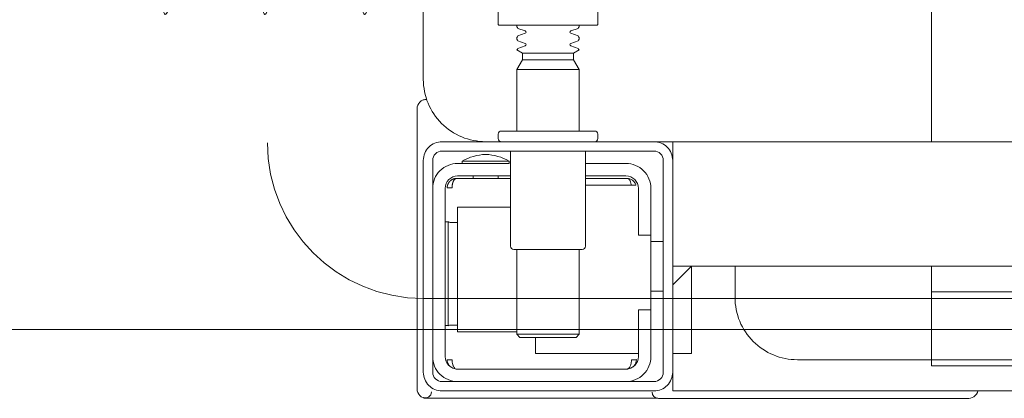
# Model space of a CAD drawing. Header units: millimetres. Extents: x 23192 to 177760, y -399809 to -79279.
# Tile 652 of 656: x 74487.95 to 74503.74, y -195444.69 to -195438.61. Entities that reach past the tile are written whole.
import ezdxf

# ---------------------------------------------------------------- set-up
doc = ezdxf.new("R2010")
doc.units = ezdxf.units.MM
doc.linetypes.add('CARKOVANA', pattern=[7.5, 5, -2.5])
doc.linetypes.add('HIDDEN2', pattern=[4.7625, 3.175, -1.5875])
doc.layers.get('0').update_dxf_attribs({"lineweight": 0})
doc.layers.add('!! 1_Wyburzenia', color=252, linetype='CARKOVANA', lineweight=13, true_color=0x696969)
doc.layers.add('!! 2 ZABUDOWA GK-MDF', color=54, linetype='Continuous', lineweight=13)
doc.layers.add('!!_@ wypos sanit nd', color=7, linetype='Continuous', lineweight=0, plot=False)

# ---------------------------------------------------------------- blocks, each defined once
blk = doc.blocks.new('A$Cff2eaf8b')
for points in [[(-0.188, 0.06265), (-0.188, -0.01362, 0.414214), (-0.1878, -0.01382), (-0.17545, -0.01382), (-0.1722, -0.01382, 0.414214), (-0.172, -0.01362), (-0.172, -0.00982)], [(-0.15993, -0.0325), (-0.17249, -0.0325, 0.405519), (-0.172, -0.032), (-0.172, -0.0313, 0.414214), (-0.1725, -0.0308), (-0.1875, -0.0308, 0.414214), (-0.188, -0.0313), (-0.188, -0.032, 0.405519), (-0.18751, -0.0325), (-0.19, -0.0325, -0.414214), (-0.2, -0.0225), (-0.2, 0.0575, -0.266001), (-0.19506, 0.06612)], [(-0.185, -0.01382), (-0.185, -0.01406, -0.050055), (-0.18485, -0.01432), (-0.18364, -0.01473, -0.719897), (-0.18364, -0.01511), (-0.18485, -0.01552, -0.050055), (-0.185, -0.01578), (-0.185, -0.01606, -0.050055), (-0.18485, -0.01632), (-0.18364, -0.01673, -0.719897), (-0.18364, -0.01711), (-0.18485, -0.01752, -0.050055), (-0.185, -0.01778), (-0.1841, -0.0183), (-0.1841, -0.01936), (-0.185, -0.02092), (-0.185, -0.0308)], [(-0.175, -0.01382), (-0.175, -0.01406, 0.050055), (-0.17515, -0.01432), (-0.17636, -0.01473, 0.719897), (-0.17636, -0.01511), (-0.17515, -0.01552, 0.050055), (-0.175, -0.01578), (-0.175, -0.01606, 0.050055), (-0.17515, -0.01632), (-0.17636, -0.01673, 0.719897), (-0.17636, -0.01711), (-0.17515, -0.01752, 0.050055), (-0.175, -0.01778), (-0.1759, -0.0183), (-0.1759, -0.01936), (-0.175, -0.02092), (-0.175, -0.0308)], [(-0.20011, -0.02584, 0.091301), (-0.20056, -0.02614, 0.198909), (-0.20099, -0.02721)], [(-0.19945, -0.02578, 0.170835), (-0.20011, -0.02584)], [(-0.18625, -0.03562, 0.119096), (-0.19, -0.03454, 0.119096), (-0.19375, -0.03562)], [(-0.186, -0.034), (-0.186, -0.0493, 0.414214), (-0.1855, -0.0498), (-0.1745, -0.0498, 0.414214), (-0.174, -0.0493), (-0.174, -0.034)], [(-0.1985, -0.04, -0.414214), (-0.1945, -0.036), (-0.18625, -0.036), (-0.18625, -0.03562), (-0.19375, -0.03562), (-0.19375, -0.036)], [(-0.174, -0.036), (-0.1675, -0.036, -0.414214), (-0.1635, -0.04), (-0.16353, -0.0395)], [(-0.186, -0.038), (-0.1945, -0.038, 0.414214), (-0.1965, -0.04), (-0.1965, -0.067, 0.414214), (-0.1945, -0.069), (-0.1675, -0.069, 0.414214), (-0.1655, -0.067), (-0.1655, -0.0595), (-0.1635, -0.0595), (-0.1635, -0.04)], [(-0.1635, -0.0475), (-0.1655, -0.0475), (-0.1655, -0.04, 0.414214), (-0.1675, -0.038), (-0.174, -0.038)], [(-0.1945, -0.06193), (-0.19515, -0.06194), (-0.19542, -0.06194), (-0.1956, -0.06194), (-0.19567, -0.06194, 0.116465), (-0.19589, -0.062), (-0.19601, -0.06205), (-0.19601, -0.04535), (-0.19589, -0.0454, 0.116465), (-0.19567, -0.04546), (-0.19542, -0.04546), (-0.19515, -0.04546), (-0.1945, -0.04547)], [(-0.15, -0.0525), (-0.15, -0.0575, 0.414214), (-0.14, -0.0675), (-0.11847, -0.0675), (-0.11847, -0.0525)], [(-0.1675, -0.071, 0.414214), (-0.1635, -0.067), (-0.1635, -0.0595)], [(-0.1985, -0.067, 0.414214), (-0.1945, -0.071)], [(-0.20099, -0.0722, 0.198909), (-0.20056, -0.07326, 0.091301), (-0.20011, -0.07356)], [(-0.16237, -0.07369), (-0.1625, -0.07369), (-0.16269, -0.07369), (-0.16294, -0.07369), (-0.16323, -0.07369), (-0.16357, -0.07369), (-0.16393, -0.07369), (-0.16428, -0.07369), (-0.19771, -0.07369), (-0.19841, -0.07369), (-0.19903, -0.07369), (-0.19948, -0.07369), (-0.19961, -0.07369), (-0.19973, -0.07367), (-0.19984, -0.07365), (-0.20003, -0.07359, 0.517033), (-0.1987, -0.07266)], [(-0.1633, -0.0727, 0.412536), (-0.1623, -0.0737), (-0.11251, -0.0737), (-0.11222, -0.07367), (-0.11194, -0.07358), (-0.11168, -0.07345), (-0.11145, -0.07326), (-0.11126, -0.07304), (-0.11112, -0.07278), (-0.11104, -0.0725)]]:
    blk.add_lwpolyline(points, format="xyb")
for points in [[(-0.11847, -0.0325), (-0.11847, 0.0575), (0.11153, 0.0575), (0.11153, -0.0325)], [(-0.1841, -0.0183), (-0.1759, -0.0183)], [(-0.1759, -0.01936), (-0.1841, -0.01936)], [(-0.175, -0.02092), (-0.185, -0.02092)], [(-0.20001, -0.0258), (-0.19988, -0.02576), (-0.19976, -0.02573), (-0.19963, -0.02571), (-0.19948, -0.02571)], [(-0.20099, -0.02721), (-0.20099, -0.0722)], [(-0.16, -0.0355), (-0.16, -0.0325), (0.16, -0.0325), (0.16, -0.0355)], [(-0.16, -0.0485), (-0.16, -0.0365)], [(-0.19478, -0.0384), (-0.186, -0.0384)], [(-0.192, -0.038), (-0.192, -0.0384)], [(-0.188, -0.038), (-0.188, -0.0384)], [(-0.16664, -0.0395), (-0.16666, -0.03934), (-0.16669, -0.03923), (-0.16672, -0.03912), (-0.16675, -0.03902), (-0.16679, -0.03892), (-0.16684, -0.03881), (-0.16689, -0.03872), (-0.16695, -0.03863), (-0.16702, -0.03855), (-0.1671, -0.03848), (-0.16718, -0.03843), (-0.16729, -0.0384), (-0.16718, -0.03841), (-0.16708, -0.03842), (-0.16696, -0.03845), (-0.16686, -0.03848), (-0.16677, -0.03851), (-0.16666, -0.03856), (-0.16657, -0.03861), (-0.16646, -0.03868), (-0.16636, -0.03876), (-0.16627, -0.03884), (-0.16618, -0.03894), (-0.1661, -0.03904), (-0.16603, -0.03915), (-0.16598, -0.03926), (-0.16593, -0.03938), (-0.16589, -0.0395), (-0.174, -0.0395)], [(-0.174, -0.0384), (-0.16722, -0.0384)], [(-0.185, -0.063), (-0.1945, -0.063), (-0.1945, -0.043), (-0.186, -0.043)], [(-0.19591, -0.04539), (-0.19602, -0.04539), (-0.19616, -0.04539), (-0.19632, -0.04539), (-0.1965, -0.04539)], [(-0.1615, -0.0485), (-0.1635, -0.0485)], [(-0.185, -0.0498), (-0.185, -0.06342), (-0.1845, -0.06392), (-0.1755, -0.06392), (-0.175, -0.06342), (-0.175, -0.0498)], [(0.16, -0.0555), (0.157, -0.0525), (0.16, -0.0525), (-0.16, -0.0525), (-0.157, -0.0525), (-0.16, -0.0555)], [(-0.157, -0.0525), (-0.157, -0.0665), (-0.16, -0.0665)], [(0.10602, -0.0525), (0.10602, -0.05658), (-0.11847, -0.05658)], [(-0.1615, -0.0565), (-0.1635, -0.0565)], [(-0.1965, -0.06201), (-0.19632, -0.06201), (-0.19616, -0.06201), (-0.19602, -0.06201), (-0.19591, -0.06201)], [(-0.175, -0.06342), (-0.185, -0.06342)], [(-0.182, -0.06392), (-0.182, -0.0665), (-0.1655, -0.0665)], [(-0.16636, -0.06865), (-0.16625, -0.06854), (-0.16619, -0.06847), (-0.16612, -0.06839), (-0.16606, -0.0683), (-0.16601, -0.0682), (-0.16596, -0.06811), (-0.16592, -0.06801), (-0.16589, -0.0679), (-0.16586, -0.0678), (-0.16584, -0.06769), (-0.16583, -0.06759), (-0.16583, -0.06749), (-0.16593, -0.0675), (-0.16607, -0.0675), (-0.1663, -0.0675), (-0.16641, -0.0675), (-0.16651, -0.0675), (-0.16661, -0.0675), (-0.16661, -0.0676), (-0.16662, -0.0677), (-0.16663, -0.0678), (-0.16664, -0.0679), (-0.16665, -0.068), (-0.16667, -0.06811), (-0.1667, -0.06821), (-0.16673, -0.06831), (-0.16676, -0.06841), (-0.1668, -0.06852), (-0.16685, -0.06862), (-0.1669, -0.06871), (-0.16697, -0.0688), (-0.16704, -0.06887), (-0.16712, -0.06893), (-0.16725, -0.069), (-0.19475, -0.069), (-0.19493, -0.0689), (-0.19501, -0.06882), (-0.19508, -0.06874), (-0.19513, -0.06865), (-0.19518, -0.06855), (-0.19522, -0.06846), (-0.19526, -0.06835), (-0.19529, -0.06825), (-0.19532, -0.06813), (-0.19534, -0.06803), (-0.19536, -0.06793), (-0.19537, -0.06783), (-0.19538, -0.06772), (-0.19539, -0.0676), (-0.19539, -0.0675), (-0.19617, -0.06751), (-0.19616, -0.06762), (-0.19615, -0.06772), (-0.19613, -0.06783), (-0.19611, -0.06793), (-0.19607, -0.06803), (-0.19603, -0.06813), (-0.19598, -0.06823), (-0.19593, -0.06832), (-0.19586, -0.06841), (-0.19579, -0.06849), (-0.19572, -0.06857), (-0.19563, -0.06865)], [(-0.03305, -0.0725), (-0.16, -0.0725), (-0.16, -0.0695)]]:
    blk.add_lwpolyline(points)
for points in [[(-0.2, -0.0695), (-0.2, -0.0355, -0.414214), (-0.197, -0.0325), (-0.163, -0.0325, -0.414214), (-0.16, -0.0355), (-0.16, -0.0695, -0.414214), (-0.163, -0.0725), (-0.197, -0.0725, -0.414214)], [(-0.1615, -0.0355), (-0.1615, -0.0695, -0.414214), (-0.163, -0.071), (-0.197, -0.071, -0.414214), (-0.1985, -0.0695), (-0.1985, -0.0355, -0.414214), (-0.197, -0.034), (-0.163, -0.034, -0.414214)]]:
    blk.add_lwpolyline(points, format="xyb", close=True)
for points in [[(-0.19467, -0.0384), (-0.19467, -0.0384), (-0.19467, -0.0384), (-0.19466, -0.0384), (-0.19466, -0.0384), (-0.19466, -0.0384), (-0.19466, -0.0384), (-0.19466, -0.0384), (-0.19466, -0.0384), (-0.19466, -0.0384), (-0.19466, -0.0384), (-0.19466, -0.0384), (-0.19466, -0.0384), (-0.19466, -0.0384), (-0.19466, -0.0384), (-0.19467, -0.0384), (-0.19467, -0.0384), (-0.19467, -0.0384), (-0.19467, -0.0384), (-0.19467, -0.0384), (-0.19468, -0.0384), (-0.19468, -0.0384), (-0.19468, -0.0384), (-0.19469, -0.0384), (-0.1947, -0.0384), (-0.19471, -0.0384), (-0.19471, -0.0384), (-0.19471, -0.0384), (-0.19471, -0.0384), (-0.19472, -0.0384), (-0.19472, -0.0384), (-0.19472, -0.0384), (-0.19472, -0.03841), (-0.19473, -0.03841), (-0.19473, -0.03841), (-0.19473, -0.03841), (-0.19473, -0.03841), (-0.19473, -0.03841), (-0.19474, -0.03841), (-0.19474, -0.03841), (-0.19474, -0.03841), (-0.19474, -0.03841), (-0.19474, -0.03841), (-0.19474, -0.03841), (-0.19475, -0.03841), (-0.19475, -0.03841), (-0.19475, -0.03841), (-0.19475, -0.03841), (-0.19476, -0.03841), (-0.19476, -0.03841), (-0.19476, -0.03841), (-0.19476, -0.03841), (-0.19477, -0.03842), (-0.19477, -0.03842), (-0.19477, -0.03842), (-0.19478, -0.03842), (-0.19479, -0.03842), (-0.19479, -0.03842), (-0.1948, -0.03843), (-0.19481, -0.03843), (-0.19481, -0.03843), (-0.19482, -0.03844), (-0.19483, -0.03844), (-0.19484, -0.03844), (-0.19484, -0.03845), (-0.19485, -0.03845), (-0.19486, -0.03845), (-0.19486, -0.03846), (-0.19487, -0.03846), (-0.19488, -0.03847), (-0.19489, -0.03847), (-0.19489, -0.03848), (-0.1949, -0.03848), (-0.19491, -0.03849), (-0.19491, -0.03849), (-0.19492, -0.0385), (-0.19493, -0.0385), (-0.19493, -0.03851), (-0.19494, -0.03851), (-0.19495, -0.03852), (-0.19495, -0.03852), (-0.19496, -0.03853), (-0.19497, -0.03854), (-0.19497, -0.03854), (-0.19498, -0.03855), (-0.19499, -0.03856), (-0.19499, -0.03856), (-0.195, -0.03857), (-0.19501, -0.03858), (-0.19501, -0.03859), (-0.19502, -0.03859), (-0.19503, -0.0386), (-0.19503, -0.03861), (-0.19504, -0.03862), (-0.19505, -0.03862), (-0.19505, -0.03863), (-0.19506, -0.03864), (-0.19507, -0.03865), (-0.19507, -0.03866), (-0.19508, -0.03867), (-0.19508, -0.03868), (-0.19509, -0.03869), (-0.1951, -0.03869), (-0.1951, -0.0387), (-0.19511, -0.03871), (-0.19511, -0.03872), (-0.19512, -0.03873), (-0.19512, -0.03874), (-0.19513, -0.03875), (-0.19514, -0.03876), (-0.19514, -0.03877), (-0.19515, -0.03878), (-0.19515, -0.03879), (-0.19516, -0.0388), (-0.19516, -0.03881), (-0.19517, -0.03882), (-0.19517, -0.03884), (-0.19518, -0.03885), (-0.19518, -0.03886), (-0.19519, -0.03887), (-0.1952, -0.03888), (-0.1952, -0.03889), (-0.19521, -0.0389), (-0.19521, -0.03891), (-0.19521, -0.03893), (-0.19522, -0.03894), (-0.19522, -0.03895), (-0.19523, -0.03896), (-0.19523, -0.03897), (-0.19524, -0.03899), (-0.19524, -0.039), (-0.19525, -0.03901), (-0.19525, -0.03902), (-0.19526, -0.03905), (-0.19527, -0.03907), (-0.19528, -0.0391), (-0.19528, -0.03912), (-0.19529, -0.03915), (-0.1953, -0.03918), (-0.19531, -0.0392), (-0.19531, -0.03923), (-0.19532, -0.03926), (-0.19532, -0.03928), (-0.19533, -0.03931), (-0.19533, -0.03933), (-0.19534, -0.03936), (-0.19534, -0.03939), (-0.19535, -0.03941), (-0.19535, -0.03944), (-0.19536, -0.03947), (-0.19536, -0.03949), (-0.19536, -0.03952), (-0.19537, -0.03955), (-0.19537, -0.03957), (-0.19537, -0.0396), (-0.19537, -0.03961), (-0.19537, -0.03962), (-0.19538, -0.03963), (-0.19538, -0.03963), (-0.19538, -0.03964), (-0.19538, -0.03965), (-0.19538, -0.03965), (-0.19538, -0.03966), (-0.19538, -0.03966), (-0.19538, -0.03967), (-0.19538, -0.03967), (-0.19538, -0.03968), (-0.19538, -0.03969), (-0.19538, -0.03969), (-0.19538, -0.0397), (-0.19538, -0.0397), (-0.19538, -0.0397), (-0.19538, -0.03971), (-0.19538, -0.03971), (-0.19538, -0.03972), (-0.19538, -0.03972), (-0.19538, -0.03972), (-0.19538, -0.03973), (-0.19538, -0.03973), (-0.19538, -0.03973), (-0.19538, -0.03974), (-0.19538, -0.03974), (-0.19538, -0.03974), (-0.19538, -0.03974), (-0.19538, -0.03975), (-0.19538, -0.03975), (-0.19538, -0.03975), (-0.19538, -0.03976), (-0.19538, -0.03976), (-0.19538, -0.03977), (-0.19538, -0.03977), (-0.19539, -0.03978), (-0.19539, -0.03978), (-0.19539, -0.03979), (-0.19539, -0.03979), (-0.19539, -0.03979), (-0.19539, -0.0398), (-0.19539, -0.0398), (-0.19539, -0.03981), (-0.19539, -0.03981), (-0.19539, -0.03982), (-0.19538, -0.03982), (-0.19538, -0.03983), (-0.19538, -0.03983), (-0.19538, -0.03984), (-0.19538, -0.03984), (-0.19538, -0.03984), (-0.19538, -0.03985), (-0.19538, -0.03986), (-0.19538, -0.03986), (-0.19538, -0.03987), (-0.19538, -0.03987), (-0.19538, -0.03987), (-0.19538, -0.03988), (-0.19538, -0.03988), (-0.19538, -0.03989), (-0.19538, -0.03989), (-0.19538, -0.03989), (-0.19538, -0.03989), (-0.19538, -0.0399), (-0.19538, -0.0399), (-0.19539, -0.0399), (-0.19539, -0.0399), (-0.19539, -0.0399), (-0.19539, -0.0399), (-0.19539, -0.0399), (-0.19539, -0.03991), (-0.1954, -0.03991), (-0.1954, -0.03991), (-0.1954, -0.03991), (-0.1954, -0.03991), (-0.1954, -0.03991), (-0.19541, -0.03991), (-0.19541, -0.03991), (-0.19542, -0.03991), (-0.19542, -0.03991), (-0.19543, -0.0399), (-0.19544, -0.0399), (-0.19545, -0.0399), (-0.19545, -0.0399), (-0.19546, -0.0399), (-0.19546, -0.0399), (-0.19547, -0.0399), (-0.19547, -0.0399), (-0.19548, -0.0399), (-0.19549, -0.0399), (-0.1955, -0.0399), (-0.1955, -0.0399), (-0.19551, -0.0399), (-0.19552, -0.0399), (-0.19553, -0.0399), (-0.19554, -0.0399), (-0.19555, -0.0399), (-0.19556, -0.0399), (-0.19557, -0.0399), (-0.19558, -0.0399), (-0.19559, -0.0399), (-0.19561, -0.0399), (-0.19564, -0.0399), (-0.19566, -0.0399), (-0.19568, -0.0399), (-0.1957, -0.0399), (-0.19574, -0.0399), (-0.19576, -0.0399), (-0.19578, -0.0399), (-0.19595, -0.0399), (-0.19596, -0.0399), (-0.19598, -0.0399), (-0.19599, -0.0399), (-0.19601, -0.0399), (-0.19602, -0.0399), (-0.19603, -0.0399), (-0.19604, -0.0399), (-0.19605, -0.0399), (-0.19606, -0.0399), (-0.19607, -0.0399), (-0.19608, -0.0399), (-0.19609, -0.0399), (-0.1961, -0.0399), (-0.19611, -0.0399), (-0.19612, -0.0399), (-0.19613, -0.03989), (-0.19614, -0.03989), (-0.19614, -0.03989), (-0.19615, -0.03989), (-0.19615, -0.03989), (-0.19615, -0.03989), (-0.19615, -0.03989), (-0.19616, -0.03989), (-0.19616, -0.03989), (-0.19616, -0.03989), (-0.19616, -0.0399), (-0.19616, -0.0399), (-0.19616, -0.0399), (-0.19616, -0.0399), (-0.19616, -0.0399), (-0.19617, -0.0399), (-0.19617, -0.03991), (-0.19617, -0.03991), (-0.19617, -0.03991), (-0.19617, -0.03991), (-0.19617, -0.03991), (-0.19617, -0.03991), (-0.19617, -0.03991), (-0.19617, -0.03991), (-0.19617, -0.03991), (-0.19617, -0.03991), (-0.19617, -0.0399), (-0.19617, -0.0399), (-0.19617, -0.0399), (-0.19617, -0.03989), (-0.19617, -0.03989), (-0.19617, -0.03989), (-0.19617, -0.03988), (-0.19617, -0.03987), (-0.19617, -0.03986), (-0.19617, -0.03985), (-0.19617, -0.03984), (-0.19617, -0.03984), (-0.19617, -0.03984), (-0.19617, -0.03983), (-0.19617, -0.03983), (-0.19617, -0.03982), (-0.19617, -0.03982), (-0.19617, -0.03981), (-0.19616, -0.0398), (-0.19616, -0.03979), (-0.19616, -0.03979), (-0.19616, -0.03978), (-0.19616, -0.03978), (-0.19616, -0.03977), (-0.19616, -0.03977), (-0.19616, -0.03977), (-0.19616, -0.03976), (-0.19616, -0.03976), (-0.19616, -0.03975), (-0.19616, -0.03975), (-0.19616, -0.03974), (-0.19616, -0.03974), (-0.19616, -0.03973), (-0.19616, -0.03973), (-0.19616, -0.03972), (-0.19616, -0.03972), (-0.19616, -0.03972), (-0.19616, -0.03972), (-0.19616, -0.03971), (-0.19616, -0.03971), (-0.19616, -0.0397), (-0.19615, -0.0397), (-0.19615, -0.0397), (-0.19615, -0.03969), (-0.19615, -0.03969), (-0.19615, -0.03968), (-0.19615, -0.03967), (-0.19615, -0.03967), (-0.19615, -0.03966), (-0.19615, -0.03966), (-0.19615, -0.03965), (-0.19615, -0.03964), (-0.19614, -0.03964), (-0.19614, -0.03963), (-0.19614, -0.03962), (-0.19614, -0.03962), (-0.19614, -0.03961), (-0.19614, -0.0396), (-0.19614, -0.03959), (-0.19613, -0.03958), (-0.19613, -0.03958), (-0.19613, -0.03957), (-0.19613, -0.03955), (-0.19612, -0.03954), (-0.19612, -0.03952), (-0.19611, -0.0395), (-0.19611, -0.03949), (-0.1961, -0.03947), (-0.1961, -0.03945), (-0.19609, -0.03944), (-0.19609, -0.03942), (-0.19608, -0.03941), (-0.19608, -0.03939), (-0.19607, -0.03937), (-0.19607, -0.03936), (-0.19606, -0.03934), (-0.19605, -0.03933), (-0.19605, -0.03931), (-0.19604, -0.0393), (-0.19603, -0.03928), (-0.19603, -0.03927), (-0.19602, -0.03925), (-0.19601, -0.03923), (-0.196, -0.03922), (-0.196, -0.0392), (-0.19599, -0.03919), (-0.19598, -0.03918), (-0.19597, -0.03916), (-0.19596, -0.03915), (-0.19596, -0.03913), (-0.19595, -0.03912), (-0.19594, -0.0391), (-0.19593, -0.03909), (-0.19592, -0.03907), (-0.19591, -0.03906), (-0.1959, -0.03905), (-0.19589, -0.03903), (-0.19588, -0.03902), (-0.19587, -0.03901), (-0.19586, -0.03899), (-0.19585, -0.03898), (-0.19584, -0.03897), (-0.19583, -0.03895), (-0.19582, -0.03894), (-0.19581, -0.03893), (-0.1958, -0.03891), (-0.19579, -0.0389), (-0.19577, -0.03889), (-0.19576, -0.03888), (-0.19575, -0.03886), (-0.19574, -0.03885), (-0.19573, -0.03884), (-0.19572, -0.03883), (-0.1957, -0.03882), (-0.19569, -0.0388), (-0.19568, -0.03879), (-0.19567, -0.03878), (-0.19565, -0.03877), (-0.19564, -0.03876), (-0.19563, -0.03875), (-0.19562, -0.03874), (-0.1956, -0.03873), (-0.19559, -0.03872), (-0.19558, -0.03871), (-0.19556, -0.0387), (-0.19555, -0.03869), (-0.19554, -0.03868), (-0.19552, -0.03867), (-0.19551, -0.03866), (-0.19549, -0.03865), (-0.19548, -0.03864), (-0.19547, -0.03863), (-0.19545, -0.03862), (-0.19544, -0.03861), (-0.19542, -0.0386), (-0.19541, -0.0386), (-0.19539, -0.03859), (-0.19538, -0.03858), (-0.19536, -0.03857), (-0.19535, -0.03856), (-0.19533, -0.03856), (-0.19532, -0.03855), (-0.1953, -0.03854), (-0.19529, -0.03853), (-0.19527, -0.03853), (-0.19526, -0.03852), (-0.19524, -0.03851), (-0.19522, -0.03851), (-0.19521, -0.0385), (-0.19519, -0.0385), (-0.19518, -0.03849), (-0.19516, -0.03848), (-0.19515, -0.03848), (-0.19513, -0.03847), (-0.19511, -0.03847), (-0.1951, -0.03846), (-0.19508, -0.03846), (-0.19506, -0.03845), (-0.19505, -0.03845), (-0.19503, -0.03845), (-0.19502, -0.03844), (-0.195, -0.03844), (-0.19498, -0.03843), (-0.19497, -0.03843), (-0.19495, -0.03843), (-0.19493, -0.03842), (-0.19492, -0.03842), (-0.19491, -0.03842), (-0.1949, -0.03842), (-0.19489, -0.03842), (-0.19488, -0.03842), (-0.19487, -0.03841), (-0.19486, -0.03841), (-0.19485, -0.03841), (-0.19484, -0.03841), (-0.19483, -0.03841), (-0.19481, -0.03841), (-0.1948, -0.03841), (-0.19479, -0.03841), (-0.19479, -0.03841), (-0.19478, -0.03841), (-0.19478, -0.0384), (-0.19477, -0.0384), (-0.19477, -0.0384), (-0.19476, -0.0384), (-0.19475, -0.0384), (-0.19474, -0.0384), (-0.19474, -0.0384), (-0.19473, -0.0384), (-0.19473, -0.0384), (-0.19471, -0.0384), (-0.19471, -0.0384), (-0.1947, -0.0384), (-0.1947, -0.0384), (-0.19469, -0.0384), (-0.19469, -0.0384), (-0.19469, -0.0384), (-0.19469, -0.0384), (-0.19468, -0.0384), (-0.19468, -0.0384), (-0.19468, -0.0384), (-0.19468, -0.0384), (-0.19467, -0.0384), (-0.19467, -0.0384), (-0.19467, -0.0384)], [(-0.11847, -0.0685), (0.11153, -0.0685), (0.11153, -0.0675), (-0.11847, -0.0675)]]:
    blk.add_lwpolyline(points, close=True)
for centre in [(-0.24136, 0.04363), (-0.22538, 0.04363), (-0.20939, 0.04363)]:
    blk.add_ellipse(centre, major_axis=(0, 0.0557), ratio=0.04256, start_param=0.705617, end_param=3.691026)

msp = doc.modelspace()

# ---------------------------------------------------------------- linework, layer by layer
at = {"layer": '!! 1_Wyburzenia', "linetype": 'HIDDEN2', "ltscale": 3}
for p, q in [((74491.92327, -195428.0883), (74491.92327, -195440.5883)), ((74494.42327, -195443.0883), (74534.42327, -195443.0883))]:
    msp.add_line(p, q, dxfattribs=at)
msp.add_arc((74494.42327, -195440.5883), 2.5, 180, 270, dxfattribs=at)
at = {"layer": '!! 2 ZABUDOWA GK-MDF'}
msp.add_lwpolyline([(74470.42327, -195443.5883), (74554.42327, -195443.5883)], dxfattribs=at)

# ---------------------------------------------------------------- block references
at = {"layer": '!!_@ wypos sanit nd', "xscale": 100, "yscale": 100, "zscale": 100}
msp.add_blockref('A$Cff2eaf8b', (74514.42327, -195437.32131), dxfattribs=at)

doc.saveas('drawing.dxf')
